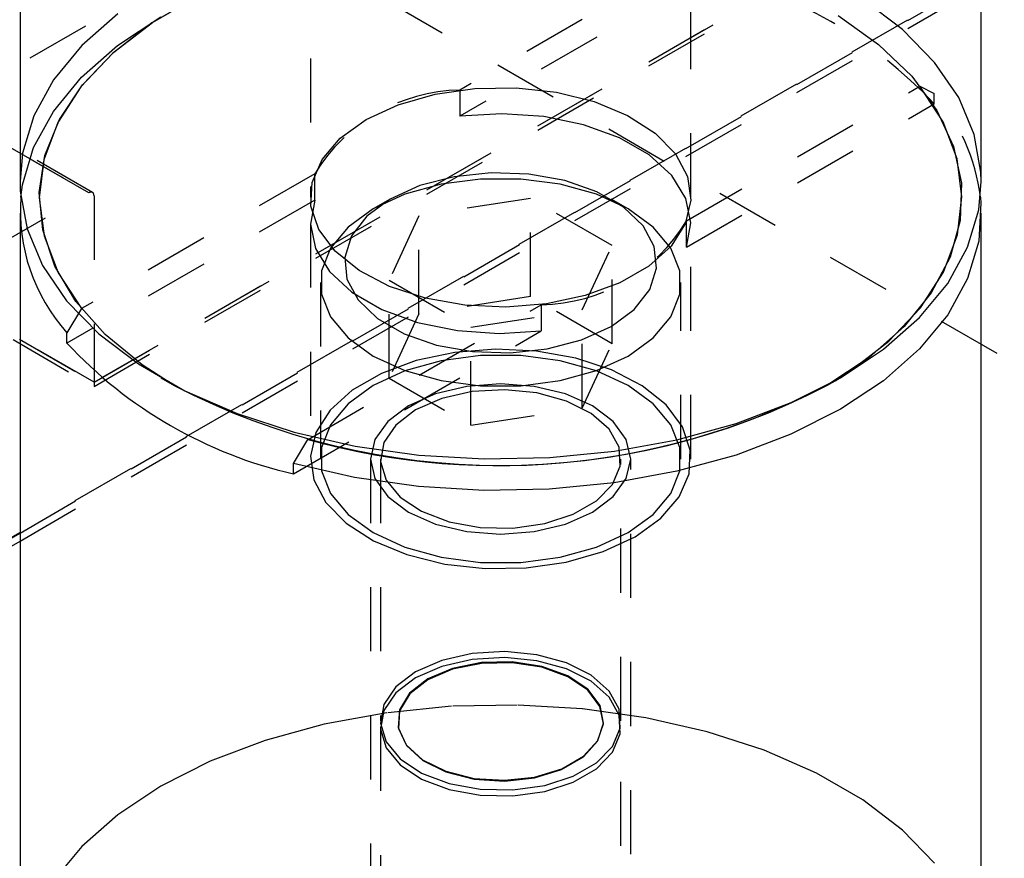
# Model space of a CAD drawing. Header units: inches. Extents: x 1907 to 2452, y -210 to -54.
# Tile 527 of 656: x 2010.3 to 2011.84, y -197.42 to -196.11. Entities that reach past the tile are written whole.
import ezdxf

# ---------------------------------------------------------------- set-up
doc = ezdxf.new("R2010")
doc.units = ezdxf.units.IN
doc.header["$LTSCALE"] = 0.5
doc.header["$MEASUREMENT"] = 0
doc.linetypes.add('HIDDEN', pattern=[0.225, 0.15, -0.075])
doc.layers.add('SID-M-H', color=4, linetype='HIDDEN')
doc.layers.add('SID-M-S', color=105, linetype='Continuous')

msp = doc.modelspace()

# ---------------------------------------------------------------- linework, layer by layer
at = {"layer": 'SID-M-H'}
for p, q in [((2015.11487, -198.53046), (1991.78034, -185.05973)), ((2012.89622, -195.4104), (2010.03368, -197.06291)), ((2012.41932, -195.51797), (2010.41445, -196.67536)), ((2010.41445, -196.68174), (2012.41117, -195.52906)), ((2010.41445, -196.67509), (2012.39149, -195.53377)), ((2009.62205, -196.56932), (2011.38982, -195.54881)), ((2010.7521, -195.57012), (2010.7521, -196.38666)), ((2011.3459, -196.38666), (2011.3459, -195.57012)), ((2011.34967, -196.00919), (2010.98547, -196.21943)), ((2011.37223, -196.03699), (2010.98547, -196.26026)), ((2010.299, -196.91057), (2011.799, -196.04463)), ((2010.299, -196.92305), (2011.799, -196.05712)), ((2010.57758, -196.07269), (2010.5048, -196.11471)), ((2010.50561, -196.11397), (2010.57664, -196.07296)), ((2011.67614, -196.1247), (2011.61429, -196.07761)), ((2010.4514, -196.10055), (2010.39526, -196.14996)), ((2010.5048, -196.11471), (2010.44314, -196.16229)), ((2010.44516, -196.16028), (2010.50561, -196.11397)), ((2010.45132, -196.1498), (2010.51867, -196.1052)), ((2011.57558, -196.10319), (2011.63879, -196.14825)), ((2011.72631, -196.17621), (2011.67614, -196.1247)), ((2010.39526, -196.14996), (2010.35129, -196.20333)), ((2010.39512, -196.19929), (2010.45132, -196.1498)), ((2010.39646, -196.211), (2010.44516, -196.16028)), ((2011.63879, -196.14825), (2011.69053, -196.19796)), ((2010.44314, -196.16229), (2010.39386, -196.21446)), ((2011.76386, -196.23118), (2011.72631, -196.17621)), ((2010.35129, -196.20333), (2010.32033, -196.25965)), ((2010.35114, -196.25274), (2010.39512, -196.19929)), ((2011.69053, -196.19796), (2011.72978, -196.25134)), ((2010.39386, -196.21446), (2010.35797, -196.27015)), ((2010.36046, -196.26513), (2010.39646, -196.211)), ((2010.94662, -196.22577), (2011.00892, -196.21683)), ((2010.98547, -196.21943), (2010.98547, -196.26026)), ((2011.00892, -196.21683), (2011.0731, -196.21583)), ((2011.0731, -196.21583), (2011.13615, -196.22281)), ((2011.33903, -196.42353), (2011.70322, -196.21329)), ((2011.70322, -196.21329), (2011.72578, -196.22476)), ((2011.73941, -196.26891), (2011.70322, -196.21329)), ((2010.8891, -196.24224), (2010.94662, -196.22577)), ((2011.13615, -196.22281), (2011.19512, -196.23746)), ((2011.19512, -196.23746), (2011.24727, -196.25908)), ((2011.72578, -196.24109), (2011.72578, -196.22476)), ((2011.7881, -196.2886), (2011.76386, -196.23118)), ((2010.3202, -196.30915), (2010.35114, -196.25274)), ((2010.83906, -196.26546), (2010.8891, -196.24224)), ((2011.33903, -196.46436), (2011.72578, -196.24109)), ((2011.72978, -196.25134), (2011.75577, -196.30735)), ((2010.32033, -196.25965), (2010.30293, -196.31788)), ((2010.33787, -196.32164), (2010.36046, -196.26513)), ((2010.79884, -196.29435), (2010.83906, -196.26546)), ((2011.05102, -196.25629), (2010.98547, -196.26026)), ((2011.11648, -196.26077), (2011.05102, -196.25629)), ((2011.1786, -196.27348), (2011.11648, -196.26077)), ((2011.24727, -196.25908), (2011.29014, -196.28667)), ((2010.35797, -196.27015), (2010.3362, -196.32823)), ((2011.23434, -196.29378), (2011.1786, -196.27348)), ((2011.76148, -196.32695), (2011.73941, -196.26891)), ((2010.77031, -196.32755), (2010.79884, -196.29435)), ((2011.28095, -196.32069), (2011.23434, -196.29378)), ((2011.29014, -196.28667), (2011.32174, -196.31893)), ((2011.79856, -196.34738), (2011.7881, -196.2886)), ((2010.40624, -196.37976), (2010.2712, -196.3018)), ((2010.4121, -196.37915), (2010.27711, -196.30122)), ((2010.27955, -196.30646), (2010.41445, -196.38433)), ((2010.30286, -196.36747), (2010.3202, -196.30915)), ((2011.75577, -196.30735), (2011.76802, -196.3649)), ((2010.30293, -196.31788), (2010.299, -196.36216)), ((2010.3362, -196.32823), (2010.329, -196.3875)), ((2010.32911, -196.3794), (2010.33787, -196.32164)), ((2010.75482, -196.36352), (2010.77031, -196.32755)), ((2011.31612, -196.35287), (2011.28095, -196.32069)), ((2011.32174, -196.31893), (2011.34058, -196.35436)), ((2011.769, -196.38621), (2011.76148, -196.32695)), ((2010.75898, -196.35018), (2010.39478, -196.56043)), ((2010.75898, -196.39101), (2010.75898, -196.35018)), ((2010.97649, -196.35458), (2010.9229, -196.3685)), ((2011.01751, -196.3582), (2010.95611, -196.36629)), ((2011.03428, -196.34847), (2010.97649, -196.35458)), ((2011.08049, -196.3582), (2011.01751, -196.3582)), ((2011.09294, -196.35052), (2011.03428, -196.34847)), ((2011.14189, -196.36629), (2011.08049, -196.3582)), ((2011.14904, -196.36061), (2011.09294, -196.35052)), ((2011.19933, -196.37816), (2011.14904, -196.36061)), ((2011.33813, -196.38873), (2011.31612, -196.35287)), ((2011.34058, -196.35436), (2011.34579, -196.3913)), ((2011.799, -196.36216), (2011.79856, -196.34738)), ((2010.30021, -196.38676), (2010.30286, -196.36747)), ((2010.75308, -196.40057), (2010.75482, -196.36352)), ((2010.9229, -196.3685), (2010.87664, -196.38942)), ((2010.95611, -196.36629), (2010.89937, -196.38207)), ((2011.19864, -196.38207), (2011.14189, -196.36629)), ((2011.76802, -196.3649), (2011.76626, -196.42288)), ((2010.25227, -196.46864), (2010.40624, -196.37976)), ((2010.329, -196.3875), (2010.33652, -196.44676)), ((2010.33437, -196.43731), (2010.32911, -196.3794)), ((2010.75898, -196.39101), (2010.41241, -196.59108)), ((2010.41445, -196.38433), (2010.41445, -196.68174)), ((2010.75898, -196.39101), (2010.75211, -196.42885)), ((2010.87664, -196.38942), (2010.84041, -196.41613)), ((2010.87662, -196.38944), (2010.8501, -196.40476)), ((2010.89937, -196.38207), (2010.85013, -196.40474)), ((2011.09562, -196.38848), (2010.92163, -196.41539)), ((2011.223, -196.46201), (2011.09562, -196.38848)), ((2011.09562, -196.54158), (2011.09562, -196.38848)), ((2011.24788, -196.40474), (2011.19864, -196.38207)), ((2011.24088, -196.40214), (2011.19933, -196.37816)), ((2011.24791, -196.40476), (2011.22139, -196.38944)), ((2011.34579, -196.3913), (2011.33713, -196.42802)), ((2011.3459, -196.42652), (2011.33813, -196.38873)), ((2011.7618, -196.44549), (2011.769, -196.38621)), ((2010.76518, -196.43697), (2010.75308, -196.40057)), ((2010.85013, -196.40474), (2010.81086, -196.43316)), ((2011.27128, -196.43117), (2011.24088, -196.40214)), ((2011.28714, -196.43316), (2011.24788, -196.40474)), ((2010.84041, -196.41613), (2010.81629, -196.44706)), ((2010.92163, -196.41539), (2010.87501, -196.51584)), ((2010.92163, -196.56849), (2010.92163, -196.41539)), ((2010.35354, -196.49424), (2010.33437, -196.43731)), ((2010.7521, -196.42768), (2010.7521, -196.79513)), ((2010.75211, -196.42885), (2010.75987, -196.46664)), ((2010.79055, -196.47101), (2010.76518, -196.43697)), ((2010.81086, -196.43316), (2010.78353, -196.46592)), ((2011.28876, -196.46356), (2011.27128, -196.43117)), ((2011.31447, -196.46592), (2011.28714, -196.43316)), ((2011.33713, -196.42802), (2011.31499, -196.46281)), ((2011.33903, -196.46436), (2011.33903, -196.42353)), ((2011.33903, -196.46436), (2011.3459, -196.42652)), ((2011.3459, -196.79513), (2011.3459, -196.42768)), ((2011.76626, -196.42288), (2011.75055, -196.48016)), ((2010.33652, -196.44676), (2010.3586, -196.5048)), ((2010.81629, -196.44706), (2010.8057, -196.48043)), ((2011.74004, -196.50357), (2011.7618, -196.44549)), ((2010.75987, -196.46664), (2010.78188, -196.5025)), ((2010.78353, -196.46592), (2010.76952, -196.50137)), ((2011.17638, -196.56246), (2011.223, -196.46201)), ((2011.223, -196.61511), (2011.223, -196.46201)), ((2011.31499, -196.46281), (2011.28041, -196.49404)), ((2011.29231, -196.49742), (2011.28876, -196.46356)), ((2011.32848, -196.50137), (2011.31447, -196.46592)), ((2010.828, -196.50111), (2010.79055, -196.47101)), ((2010.8057, -196.48043), (2010.80924, -196.51429)), ((2011.75055, -196.48016), (2011.72118, -196.53561)), ((2010.38624, -196.54906), (2010.35354, -196.49424)), ((2011.28041, -196.49404), (2011.23501, -196.52025)), ((2011.28172, -196.53079), (2011.29231, -196.49742)), ((2010.3586, -196.5048), (2010.39478, -196.56043)), ((2010.76952, -196.50137), (2010.76952, -196.53772)), ((2010.78188, -196.5025), (2010.81706, -196.53468)), ((2010.80924, -196.51429), (2010.82673, -196.54668)), ((2010.87579, -196.52586), (2010.828, -196.50111)), ((2011.32848, -196.53772), (2011.32848, -196.50137)), ((2011.70415, -196.55926), (2011.74004, -196.50357)), ((2010.76775, -196.51955), (2010.76775, -196.79513)), ((2010.87501, -196.51584), (2011.00238, -196.58937)), ((2010.87501, -196.66894), (2010.87501, -196.51584)), ((2010.93168, -196.54411), (2010.87579, -196.52586)), ((2011.23501, -196.52025), (2011.18092, -196.54021)), ((2011.33025, -196.79513), (2011.33025, -196.51955)), ((2010.76952, -196.53772), (2010.78353, -196.57317)), ((2010.81706, -196.53468), (2010.86366, -196.56158)), ((2011.09562, -196.54158), (2010.92163, -196.56849)), ((2010.99305, -196.55498), (2010.93168, -196.54411)), ((2011.223, -196.61511), (2011.09562, -196.54158)), ((2011.18092, -196.54021), (2011.12066, -196.55299)), ((2011.2576, -196.56172), (2011.28172, -196.53079)), ((2011.31447, -196.57317), (2011.32848, -196.53772)), ((2011.72118, -196.53561), (2011.67873, -196.58817)), ((2010.43184, -196.60073), (2010.38624, -196.54906)), ((2010.74857, -196.76439), (2011.11253, -196.55428)), ((2010.82673, -196.54668), (2010.85713, -196.57571)), ((2011.05704, -196.55799), (2010.99305, -196.55498)), ((2011.12066, -196.55299), (2011.05704, -196.55799)), ((2011.11253, -196.55428), (2011.11253, -196.59511)), ((2011.65487, -196.61143), (2011.70415, -196.55926)), ((2010.78353, -196.57317), (2010.81086, -196.60593)), ((2010.85713, -196.57571), (2010.89868, -196.59969)), ((2010.86366, -196.56158), (2010.9194, -196.58189)), ((2010.92163, -196.56849), (2010.87501, -196.66894)), ((2011.00238, -196.58937), (2011.17638, -196.56246)), ((2011.17638, -196.71556), (2011.17638, -196.56246)), ((2011.22136, -196.58842), (2011.2576, -196.56172)), ((2011.28714, -196.60593), (2011.31447, -196.57317)), ((2010.9194, -196.58189), (2010.98153, -196.5946)), ((2011.00238, -196.74247), (2011.00238, -196.58937)), ((2011.1751, -196.60935), (2011.22136, -196.58842)), ((2011.67873, -196.58817), (2011.62402, -196.6368)), ((2010.41445, -196.67536), (2010.28403, -196.60008)), ((2010.48946, -196.64823), (2010.43184, -196.60073)), ((2010.72578, -196.81838), (2011.11253, -196.59511)), ((2010.81086, -196.60593), (2010.85013, -196.63435)), ((2010.89868, -196.59969), (2010.94896, -196.61724)), ((2010.98153, -196.5946), (2011.04698, -196.59908)), ((2011.04698, -196.59908), (2011.11253, -196.59511)), ((2011.24788, -196.63435), (2011.28714, -196.60593)), ((2010.28811, -196.60881), (2010.41445, -196.68174)), ((2010.29795, -196.60783), (2010.41445, -196.67509)), ((2010.94896, -196.61724), (2011.00506, -196.62733)), ((2011.12152, -196.62327), (2011.1751, -196.60935)), ((2011.17638, -196.71556), (2011.223, -196.61511)), ((2011.59321, -196.659), (2011.65487, -196.61143)), ((2010.85013, -196.63435), (2010.89937, -196.65702)), ((2010.97735, -196.6288), (2010.91709, -196.64158)), ((2011.01751, -196.63379), (2010.95611, -196.64188)), ((2011.04096, -196.62379), (2010.97735, -196.6288)), ((2011.00506, -196.62733), (2011.06372, -196.62938)), ((2011.08049, -196.63379), (2011.01751, -196.63379)), ((2011.10495, -196.6268), (2011.04096, -196.62379)), ((2011.06372, -196.62938), (2011.12152, -196.62327)), ((2011.14189, -196.64188), (2011.08049, -196.63379)), ((2011.16632, -196.63768), (2011.10495, -196.6268)), ((2011.22221, -196.65592), (2011.16632, -196.63768)), ((2011.19864, -196.65702), (2011.24788, -196.63435)), ((2011.62402, -196.6368), (2011.55812, -196.68056)), ((2010.5398, -196.68052), (2010.48946, -196.64823)), ((2010.91709, -196.64158), (2010.86299, -196.66154)), ((2010.95611, -196.64188), (2010.89937, -196.65765)), ((2011.19864, -196.65765), (2011.14189, -196.64188)), ((2010.86299, -196.66154), (2010.81759, -196.68775)), ((2010.89937, -196.65765), (2010.85013, -196.68032)), ((2010.89937, -196.65702), (2010.95611, -196.6728)), ((2011.14189, -196.6728), (2011.19864, -196.65702)), ((2011.24788, -196.68032), (2011.19864, -196.65765)), ((2011.27, -196.68067), (2011.22221, -196.65592)), ((2011.57128, -196.67296), (2011.59321, -196.659)), ((2010.85013, -196.68032), (2010.81086, -196.70875)), ((2010.87501, -196.66894), (2011.00238, -196.74247)), ((2010.99646, -196.68193), (2010.9475, -196.69364)), ((2010.95611, -196.6728), (2011.01751, -196.68089)), ((2011.049, -196.67794), (2010.99646, -196.68193)), ((2011.01751, -196.68089), (2011.08049, -196.68089)), ((2011.10154, -196.68193), (2011.049, -196.67794)), ((2011.08049, -196.68089), (2011.14189, -196.6728)), ((2011.1505, -196.69364), (2011.10154, -196.68193)), ((2011.28714, -196.70875), (2011.24788, -196.68032)), ((2011.30745, -196.71077), (2011.27, -196.68067)), ((2010.81759, -196.68775), (2010.78302, -196.71897)), ((2010.9475, -196.69364), (2010.90546, -196.71226)), ((2011.00461, -196.68996), (2010.95711, -196.70078)), ((2011.0554, -196.68695), (2011.00461, -196.68996)), ((2011.10572, -196.69196), (2011.0554, -196.68695)), ((2011.15184, -196.70462), (2011.10572, -196.69196)), ((2011.19254, -196.71226), (2011.1505, -196.69364)), ((2010.81086, -196.70875), (2010.78353, -196.7415)), ((2010.90546, -196.71226), (2010.8732, -196.73653)), ((2010.95711, -196.70078), (2010.91642, -196.71859)), ((2011.19032, -196.72399), (2011.15184, -196.70462)), ((2011.22481, -196.73653), (2011.19254, -196.71226)), ((2011.31447, -196.7415), (2011.28714, -196.70875)), ((2011.33282, -196.74482), (2011.30745, -196.71077)), ((2010.78302, -196.71897), (2010.76088, -196.75376)), ((2010.91642, -196.71859), (2010.88557, -196.74208)), ((2011.00238, -196.74247), (2011.17638, -196.71556)), ((2011.21833, -196.74864), (2011.19032, -196.72399)), ((2010.78353, -196.7415), (2010.76952, -196.77695)), ((2010.8732, -196.73653), (2010.85292, -196.7648)), ((2010.88557, -196.74208), (2010.86683, -196.7695)), ((2011.24509, -196.7648), (2011.22481, -196.73653)), ((2011.32848, -196.77695), (2011.31447, -196.7415)), ((2011.34492, -196.78122), (2011.33282, -196.74482)), ((2010.76088, -196.75376), (2010.75221, -196.79049)), ((2011.23378, -196.77674), (2011.21833, -196.74864)), ((2010.85292, -196.7648), (2010.846, -196.79513)), ((2010.86683, -196.7695), (2010.86161, -196.79882)), ((2011.252, -196.79513), (2011.24509, -196.7648)), ((2010.75221, -196.79049), (2010.75742, -196.82743)), ((2010.76952, -196.77695), (2010.76952, -196.81331)), ((2011.23552, -196.8062), (2011.23378, -196.77674)), ((2011.32848, -196.81331), (2011.32848, -196.77695)), ((2011.34318, -196.81827), (2011.34492, -196.78122)), ((2010.846, -196.79513), (2010.846, -197.61167)), ((2010.846, -196.79513), (2010.85292, -196.82546)), ((2010.8615, -196.79513), (2010.8615, -197.20372)), ((2010.86161, -196.79882), (2010.87029, -196.82787)), ((2011.22343, -196.83484), (2011.23552, -196.8062)), ((2011.2365, -197.20372), (2011.2365, -196.79513)), ((2011.24509, -196.82546), (2011.252, -196.79513)), ((2011.252, -197.61167), (2011.252, -196.79513)), ((2010.76952, -196.81331), (2010.78353, -196.84875)), ((2011.31447, -196.84875), (2011.32848, -196.81331)), ((2011.32769, -196.85423), (2011.34318, -196.81827)), ((2010.75742, -196.82743), (2010.77627, -196.86286)), ((2010.85292, -196.82546), (2010.8732, -196.85372)), ((2010.87029, -196.82787), (2010.89222, -196.85449)), ((2011.1984, -196.86053), (2011.22343, -196.83484)), ((2011.22481, -196.85372), (2011.24509, -196.82546)), ((2010.78353, -196.84875), (2010.81086, -196.88151)), ((2011.28714, -196.88151), (2011.31447, -196.84875)), ((2010.77627, -196.86286), (2010.80786, -196.89512)), ((2010.8732, -196.85372), (2010.90546, -196.87799)), ((2010.89222, -196.85449), (2010.92578, -196.87671)), ((2011.1623, -196.88137), (2011.1984, -196.86053)), ((2011.19254, -196.87799), (2011.22481, -196.85372)), ((2011.29916, -196.88744), (2011.32769, -196.85423)), ((2010.81086, -196.88151), (2010.85013, -196.90993)), ((2010.90546, -196.87799), (2010.9475, -196.89662)), ((2010.92578, -196.87671), (2010.96847, -196.89288)), ((2011.11779, -196.89582), (2011.1623, -196.88137)), ((2011.1505, -196.89662), (2011.19254, -196.87799)), ((2011.24788, -196.90993), (2011.28714, -196.88151)), ((2010.80786, -196.89512), (2010.85074, -196.92271)), ((2010.9475, -196.89662), (2010.99646, -196.90832)), ((2010.96847, -196.89288), (2011.01714, -196.9018)), ((2011.06818, -196.9028), (2011.11779, -196.89582)), ((2011.10154, -196.90832), (2011.1505, -196.89662)), ((2011.25894, -196.91632), (2011.29916, -196.88744)), ((2010.85013, -196.90993), (2010.89937, -196.9326)), ((2010.99646, -196.90832), (2011.049, -196.91232)), ((2011.01714, -196.9018), (2011.06818, -196.9028)), ((2011.049, -196.91232), (2011.10154, -196.90832)), ((2011.19864, -196.9326), (2011.24788, -196.90993)), ((2010.85074, -196.92271), (2010.90288, -196.94433)), ((2011.2089, -196.93954), (2011.25894, -196.91632)), ((2010.89937, -196.9326), (2010.95611, -196.94838)), ((2010.90288, -196.94433), (2010.96186, -196.95897)), ((2011.14189, -196.94838), (2011.19864, -196.9326)), ((2011.15139, -196.95601), (2011.2089, -196.93954)), ((2010.95611, -196.94838), (2011.01751, -196.95647)), ((2010.96186, -196.95897), (2011.02491, -196.96596)), ((2011.01751, -196.95647), (2011.08049, -196.95647)), ((2011.08049, -196.95647), (2011.14189, -196.94838)), ((2011.08908, -196.96496), (2011.15139, -196.95601)), ((2011.02491, -196.96596), (2011.08908, -196.96496)), ((2011.00461, -197.09856), (2010.95711, -197.10937)), ((2011.0554, -197.09554), (2011.00461, -197.09856)), ((2011.10572, -197.10055), (2011.0554, -197.09554)), ((2010.95711, -197.10937), (2010.91642, -197.12718)), ((2011.00461, -197.10784), (2010.95711, -197.11866)), ((2011.01912, -197.11256), (2010.9739, -197.12169)), ((2011.01917, -197.11396), (2010.97403, -197.12308)), ((2011.0554, -197.10483), (2011.00461, -197.10784)), ((2011.067, -197.11152), (2011.01912, -197.11256)), ((2011.06697, -197.11293), (2011.01917, -197.11396)), ((2011.10572, -197.10984), (2011.0554, -197.10483)), ((2011.11316, -197.12007), (2011.06697, -197.11293)), ((2011.11327, -197.11868), (2011.067, -197.11152)), ((2011.15184, -197.11321), (2011.10572, -197.10055)), ((2011.15184, -197.1225), (2011.10572, -197.10984)), ((2011.19032, -197.13258), (2011.15184, -197.11321)), ((2010.91642, -197.12718), (2010.88557, -197.15067)), ((2010.95711, -197.11866), (2010.91642, -197.13647)), ((2010.9739, -197.12169), (2010.93536, -197.13811)), ((2010.97403, -197.12308), (2010.93555, -197.13947)), ((2011.15366, -197.13476), (2011.11316, -197.12007)), ((2011.15383, -197.1334), (2011.11327, -197.11868)), ((2011.19032, -197.14187), (2011.15184, -197.1225)), ((2010.91642, -197.13647), (2010.88557, -197.15996)), ((2010.93536, -197.13811), (2010.90691, -197.16037)), ((2010.93555, -197.13947), (2010.90715, -197.16169)), ((2011.18486, -197.15569), (2011.15366, -197.13476)), ((2011.18508, -197.15436), (2011.15383, -197.1334)), ((2011.21833, -197.15723), (2011.19032, -197.13258)), ((2011.21833, -197.16652), (2011.19032, -197.14187)), ((2010.88557, -197.15067), (2010.86683, -197.17809)), ((2010.88557, -197.15996), (2010.86683, -197.18738)), ((2011.20398, -197.18099), (2011.18486, -197.15569)), ((2011.20424, -197.17971), (2011.18508, -197.15436)), ((2011.23378, -197.18533), (2011.21833, -197.15723)), ((2010.90691, -197.16037), (2010.89109, -197.18647)), ((2010.90715, -197.16169), (2010.89135, -197.18775)), ((2011.23378, -197.19462), (2011.21833, -197.16652)), ((2010.86683, -197.17809), (2010.86161, -197.20741)), ((2010.86683, -197.18738), (2010.86161, -197.2167)), ((2010.9723, -197.18097), (2010.87143, -197.19101)), ((2010.89109, -197.18647), (2010.8893, -197.21411)), ((2010.89135, -197.18775), (2010.88956, -197.21534)), ((2011.07461, -197.17895), (2010.9723, -197.18097)), ((2011.17643, -197.185), (2011.07461, -197.17895)), ((2011.27589, -197.19899), (2011.17643, -197.185)), ((2011.20934, -197.20843), (2011.20398, -197.18099)), ((2011.20961, -197.20719), (2011.20424, -197.17971)), ((2011.23552, -197.21479), (2011.23378, -197.18533)), ((2010.87143, -197.19101), (2010.77386, -197.20889)), ((2011.23552, -197.22408), (2011.23378, -197.19462)), ((2011.37111, -197.22067), (2011.27589, -197.19899)), ((2010.77386, -197.20889), (2010.68142, -197.23427)), ((2010.8615, -197.21301), (2010.8615, -198.19856)), ((2010.86161, -197.20741), (2010.87029, -197.23646)), ((2010.86161, -197.2167), (2010.87029, -197.24575)), ((2010.8893, -197.21411), (2010.9017, -197.24082)), ((2010.88956, -197.21534), (2010.90194, -197.24201)), ((2011.20044, -197.23556), (2011.20934, -197.20843)), ((2011.2007, -197.23436), (2011.20961, -197.20719)), ((2011.22343, -197.24343), (2011.23552, -197.21479)), ((2011.2365, -198.19856), (2011.2365, -197.21301)), ((2011.46034, -197.24963), (2011.37111, -197.22067)), ((2010.68142, -197.23427), (2010.59582, -197.26668)), ((2010.87029, -197.23646), (2010.89222, -197.26308)), ((2011.1781, -197.25997), (2011.20044, -197.23556)), ((2011.17831, -197.25881), (2011.2007, -197.23436)), ((2011.22343, -197.25272), (2011.23552, -197.22408)), ((2010.87029, -197.24575), (2010.89222, -197.27237)), ((2010.9017, -197.24082), (2010.92718, -197.26424)), ((2010.90194, -197.24201), (2010.92739, -197.26538)), ((2011.1984, -197.26912), (2011.22343, -197.24343)), ((2011.5419, -197.28534), (2011.46034, -197.24963)), ((2010.59582, -197.26668), (2010.51867, -197.30552)), ((2010.89222, -197.26308), (2010.92578, -197.2853)), ((2010.92718, -197.26424), (2010.9635, -197.28228)), ((2010.92739, -197.26538), (2010.96364, -197.28339)), ((2011.14428, -197.27949), (2011.1781, -197.25997)), ((2011.14444, -197.27837), (2011.17831, -197.25881)), ((2011.1984, -197.27841), (2011.22343, -197.25272)), ((2010.89222, -197.27237), (2010.92578, -197.29459)), ((2010.9635, -197.28228), (2011.00741, -197.29334)), ((2011.10199, -197.29239), (2011.14428, -197.27949)), ((2011.10208, -197.29129), (2011.14444, -197.27837)), ((2011.1623, -197.28997), (2011.1984, -197.26912)), ((2011.1623, -197.29925), (2011.1984, -197.27841)), ((2010.92578, -197.2853), (2010.96847, -197.30147)), ((2010.92578, -197.29459), (2010.96847, -197.31076)), ((2010.96364, -197.28339), (2011.00748, -197.29443)), ((2011.00741, -197.29334), (2011.05501, -197.29643)), ((2011.00748, -197.29443), (2011.055, -197.29753)), ((2011.055, -197.29753), (2011.10199, -197.29239)), ((2011.05501, -197.29643), (2011.10208, -197.29129)), ((2011.11779, -197.30441), (2011.1623, -197.28997)), ((2011.61429, -197.32712), (2011.5419, -197.28534)), ((2010.51867, -197.30552), (2010.4514, -197.35005)), ((2010.96847, -197.30147), (2011.01714, -197.31039)), ((2010.96847, -197.31076), (2011.01714, -197.31967)), ((2011.01714, -197.31039), (2011.06818, -197.31139)), ((2011.06818, -197.31139), (2011.11779, -197.30441)), ((2011.06818, -197.32068), (2011.11779, -197.3137)), ((2011.11779, -197.3137), (2011.1623, -197.29925)), ((2011.01714, -197.31967), (2011.06818, -197.32068)), ((2011.67614, -197.37421), (2011.61429, -197.32712)), ((2010.4514, -197.35005), (2010.39526, -197.39947)), ((2011.72631, -197.42572), (2011.67614, -197.37421)), ((2010.39526, -197.39947), (2010.35129, -197.45283))]:
    msp.add_line(p, q, dxfattribs=at)
for centre, radius, start, end in [((2011.21569, -196.71642), 0.69723, 42.97969, 77.02569), ((2010.99007, -196.48894), 0.26955, 90.97742, 149.0172), ((2011.49962, -196.4223), 0.30028, 6.79719, 41.13576), ((2011.10793, -196.28477), 0.26955, 270.97742, 329.0172)]:
    msp.add_arc(centre, radius, start, end, dxfattribs=at)
msp.add_ellipse((2010.40609, -196.38932), major_axis=(0.00606, 0.01014), ratio=0.56722, start_param=5.5235878, end_param=7.0769309, dxfattribs=at)
at = {"layer": 'SID-M-S'}
for p, q in [((2011.799, -196.36216), (2011.799, -193.7717)), ((2010.299, -194.63763), (2010.299, -196.36216)), ((2010.299, -196.36216), (2010.29944, -196.37694)), ((2011.79507, -196.40644), (2011.799, -196.36216)), ((2010.29944, -196.37694), (2010.30991, -196.43573)), ((2011.79779, -196.38676), (2011.79854, -196.3961)), ((2011.77768, -196.46467), (2011.79507, -196.40644)), ((2011.79854, -196.3961), (2011.79514, -196.45524)), ((2010.299, -196.41135), (2010.299, -197.61167)), ((2011.799, -197.61167), (2011.799, -196.41135)), ((2010.30991, -196.43573), (2010.33414, -196.49314)), ((2011.74671, -196.521), (2011.77768, -196.46467)), ((2011.79514, -196.45524), (2011.77781, -196.51356)), ((2010.33414, -196.49314), (2010.3717, -196.54811)), ((2011.77781, -196.51356), (2011.74686, -196.56997)), ((2011.70275, -196.57436), (2011.74671, -196.521)), ((2010.3717, -196.54811), (2010.42187, -196.59962)), ((2010.39478, -196.56043), (2010.37223, -196.59795)), ((2011.64661, -196.62378), (2011.70275, -196.57436)), ((2011.74686, -196.56997), (2011.70288, -196.62342)), ((2010.41241, -196.59108), (2010.37223, -196.61428)), ((2010.37223, -196.61428), (2010.37223, -196.59795)), ((2010.42187, -196.59962), (2010.48372, -196.64671)), ((2011.57933, -196.66831), (2011.64661, -196.62378)), ((2011.70288, -196.62342), (2011.64669, -196.6729)), ((2010.48372, -196.64671), (2010.5561, -196.68849)), ((2010.51859, -196.66826), (2010.5398, -196.68052)), ((2011.50218, -196.70715), (2011.57933, -196.66831)), ((2011.5582, -196.68052), (2011.57942, -196.66826)), ((2011.64669, -196.6729), (2011.57933, -196.71751)), ((2010.5561, -196.68849), (2010.63766, -196.7242)), ((2011.41658, -196.73956), (2011.50218, -196.70715)), ((2010.63766, -196.7242), (2010.72689, -196.75316)), ((2011.57933, -196.71751), (2011.50207, -196.75639)), ((2011.32414, -196.76494), (2011.41658, -196.73956)), ((2010.72689, -196.75316), (2010.82212, -196.77484)), ((2011.50207, -196.75639), (2011.41635, -196.78883)), ((2010.72578, -196.80205), (2010.74834, -196.76453)), ((2010.74834, -196.76453), (2010.74857, -196.76439)), ((2010.82212, -196.77484), (2010.92157, -196.78883)), ((2011.22658, -196.78282), (2011.32414, -196.76494)), ((2010.92157, -196.78883), (2011.0234, -196.79487)), ((2011.1257, -196.79286), (2011.22658, -196.78282)), ((2011.41635, -196.78883), (2011.32376, -196.81422)), ((2010.72578, -196.81838), (2010.72578, -196.80205)), ((2010.82107, -196.82384), (2010.72578, -196.80205)), ((2011.0234, -196.79487), (2011.1257, -196.79286)), ((2011.32376, -196.81422), (2011.22604, -196.83208)), ((2010.92063, -196.83793), (2010.82107, -196.82384)), ((2011.22604, -196.83208), (2011.12502, -196.84209)), ((2011.02258, -196.84405), (2010.92063, -196.83793)), ((2011.12502, -196.84209), (2011.02258, -196.84405)), ((2010.06151, -197.04767), (2010.299, -196.91057)), ((2010.05336, -197.06486), (2010.299, -196.92305))]:
    msp.add_line(p, q, dxfattribs=at)
for centre, radius, start, end in [((2010.58377, -196.40794), 0.28435, 175.72762, 221.92958), ((2010.88232, -196.13895), 0.69723, 222.97969, 257.02569), ((2011.04901, -195.7014), 1.10361, 242.52266, 297.47197), ((2011.04639, -195.69936), 1.10608, 254.36764, 298.3303)]:
    msp.add_arc(centre, radius, start, end, dxfattribs=at)

doc.saveas('drawing.dxf')
